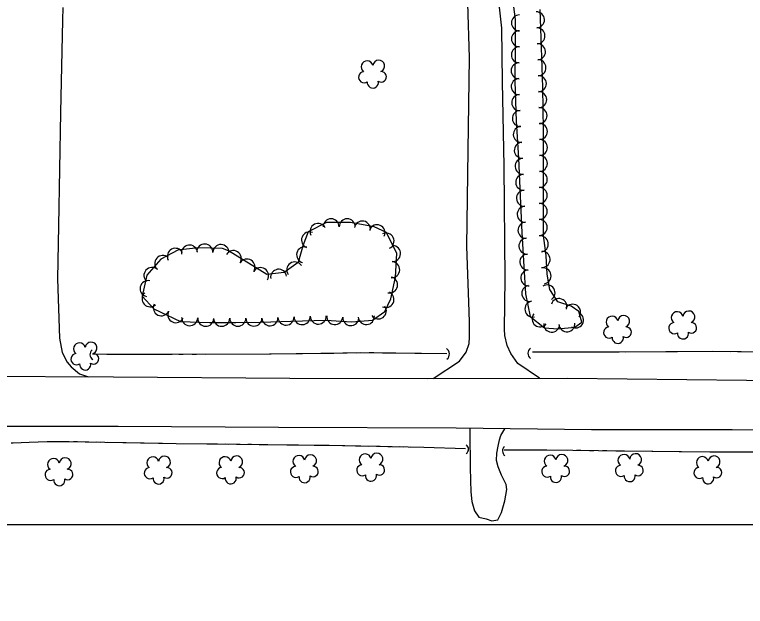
# Model space of a CAD drawing. Extents: x 353423 to 364002, y 127000 to 201942.
# Drawn here: x 362003.5 to 362368.1, y 135959.1 to 136254.3 of the extents above; entities that cross this region are included whole.
import ezdxf

# ---------------------------------------------------------------- set-up
doc = ezdxf.new("R2010")
doc.units = 0
for name, color, linetype in [('E_DTM_SlopeBottom', 7, 'Continuous'), ('E_DTM_SlopeTop', 7, 'Continuous'), ('E_FEN_Generic', 7, 'Continuous'), ('E_LAND_TreeLine', 7, 'Continuous'), ('E_MISCPROP', 7, 'Continuous'), ('E_STRUCT_WingWall', 7, 'Continuous')]:
    doc.layers.add(name, color=color, linetype=linetype)

msp = doc.modelspace()

# ---------------------------------------------------------------- linework, layer by layer
at = {"layer": 'E_DTM_SlopeBottom'}
for centre, radius, start, end in [((362262.87, 136085.39), 3.24, 127.4542, 233.6938), ((362044.1, 136084.81), 3.04, 130.8149, 237.0545), ((362217.02, 136085), 3.42, 309.5067, 55.7463), ((362227.24, 136037.5), 2.73, 307.0761, 53.3157), ((362249.7, 136036.61), 2.76, 129.2648, 235.5044)]:
    msp.add_arc(centre, radius, start, end, dxfattribs=at)
at = {"layer": 'E_DTM_SlopeTop'}
for points in [[(361984.68, 136073.94), (362052.75, 136073.61), (362140.75, 136073), (362209.76, 136072.83), (362279.33, 136072.95), (362368.62, 136071.99), (362475.45, 136071.8), (362560.09, 136071.44), (362597.3, 136072.46), (362614.89, 136073.67), (362621.37, 136074.97), (362628.3, 136078.08), (362634.97, 136082.52), (362639.71, 136087.05)], [(362661.52, 135894.97), (362652.95, 135965.1), (362647.06, 136010), (362644.82, 136018.73), (362641.5, 136027), (362637.6, 136032.4), (362632.82, 136036.9), (362628.68, 136040.01), (362625.18, 136041.96), (362622.01, 136042.87), (362618.56, 136043.43), (362614.21, 136043.83), (362612.03, 136044.08), (362573.47, 136046.42), (362525.09, 136047.07), (362478.84, 136047.23), (362425.46, 136047), (362361.63, 136047.13), (362291.35, 136047.18), (362223.85, 136048), (362135.1, 136048.32), (362055.22, 136048.82), (361991.52, 136048.84)]]:
    msp.add_lwpolyline(points, dxfattribs=at)
at = {"layer": 'E_FEN_Generic'}
for points in [[(362251.27, 136267.38), (362253.31, 136251.88), (362253.3, 136238.69), (362253.08, 136220.96), (362253.8, 136201.18), (362254.98, 136182.69), (362255.74, 136163.74), (362256.61, 136145.62), (362257.63, 136128.62), (362258.46, 136115), (362260.73, 136103.78), (362267.92, 136098.02), (362274.57, 136097.59), (362283.02, 136098.36), (362286.52, 136100.89), (362285.03, 136106.21), (362281.26, 136108.82), (362274.49, 136111.06), (362270.56, 136117.2), (362269.16, 136124.86), (362268.71, 136134.19), (362267.33, 136144.18)], [(362267.33, 136144.18), (362267.47, 136196.75), (362267, 136217.89), (362266.43, 136237.94), (362265.81, 136256.84)], [(362110.28, 136136.52), (362107.3, 136137.69), (362095.13, 136138.04), (362084.91, 136136.74), (362076.45, 136132.26), (362069.39, 136124.38), (362067.1, 136113.79), (362072.92, 136107.54), (362086.3, 136101.19), (362100.79, 136100.67), (362113.94, 136100.79), (362126.31, 136100.8), (362141.37, 136101.42), (362158.72, 136101.9), (362171.76, 136101.02), (362182.08, 136101.81), (362188.17, 136106.24), (362191.27, 136112.52), (362193.55, 136123.37), (362194.15, 136135.08), (362189.07, 136145.65), (362182.91, 136148.37), (362171.07, 136150.55), (362159.1, 136150.53), (362150.01, 136146.02), (362147.25, 136138.9), (362145.03, 136130.72), (362137.91, 136125.73), (362129.38, 136124.61), (362110.28, 136136.52)]]:
    msp.add_lwpolyline(points, dxfattribs=at)
for centre, radius, start, end in [((362263.89, 136251.73), 3.99, 271.9049, 91.8896), ((362255.4, 136250.23), 3.99, 89.9772, 269.9619), ((362255.39, 136242.26), 3.99, 89.9772, 269.9619), ((362264.15, 136243.76), 3.99, 271.9049, 91.8896), ((362255.34, 136234.26), 3.99, 89.2872, 269.2719), ((362264.4, 136235.8), 3.99, 271.6304, 91.6151), ((362179.35, 136228.28), 2.97, 13.19, 234.4239), ((362185.19, 136228.66), 2.97, 290.8408, 173.8141), ((362255.24, 136226.29), 3.99, 89.2872, 269.2719), ((362264.63, 136227.83), 3.99, 271.6304, 91.6151), ((362177.92, 136223.1), 2.78, 96.1609, 303.9339), ((362186.41, 136223.27), 2.61, 235.5461, 93.4787), ((362264.86, 136219.86), 3.99, 271.6304, 91.6151), ((362182.23, 136220.45), 2.78, 172.8379, 13.849), ((362255.26, 136218.42), 3.99, 92.0978, 272.0825), ((362265.05, 136211.91), 3.99, 271.2809, 91.2656), ((362255.55, 136210.45), 3.99, 92.0978, 272.0825), ((362255.84, 136202.49), 3.99, 92.0978, 272.0825), ((362265.22, 136203.93), 3.99, 271.2809, 91.2656), ((362256.32, 136194.58), 3.99, 93.6635, 273.6482), ((362265.38, 136196.02), 3.99, 269.8496, 89.8343), ((362256.82, 136186.63), 3.99, 93.6635, 273.6482), ((362265.36, 136188.04), 3.99, 269.8496, 89.8343), ((362265.34, 136180.07), 3.99, 269.8496, 89.8343), ((362257.24, 136178.61), 3.99, 92.2985, 272.2832), ((362265.32, 136172.09), 3.99, 269.8496, 89.8343), ((362257.55, 136170.65), 3.99, 92.2985, 272.2832), ((362265.29, 136164.12), 3.99, 269.8496, 89.8343), ((362257.88, 136162.7), 3.99, 92.749, 272.7337), ((362258.26, 136154.73), 3.99, 92.749, 272.7337), ((362265.27, 136156.15), 3.99, 269.8496, 89.8343), ((362154.9, 136146.1), 4.02, 26.3909, 206.3756), ((362161.41, 136148.43), 4.02, 0.0651, 180.0498), ((362169.46, 136148.44), 4.02, 0.0651, 180.0498), ((362177.01, 136147.31), 4.02, 349.5807, 169.5653), ((362258.64, 136146.77), 3.99, 92.749, 272.7337), ((362265.25, 136148.17), 3.99, 269.8496, 89.8343), ((362184.29, 136145.46), 4.02, 336.2058, 156.1905), ((362150.66, 136141.88), 4.02, 68.806, 248.7907), ((362188.79, 136141.36), 4.02, 295.6763, 115.661), ((362259.11, 136138.83), 3.99, 93.4431, 273.4278), ((362265.8, 136139.95), 3.99, 277.8928, 97.8775), ((362090.7, 136135.36), 4.02, 7.2686, 187.2533), ((362098.38, 136135.84), 4.02, 358.3642, 178.3489), ((362106.42, 136135.61), 4.02, 358.3642, 178.3489), ((362192.04, 136135.12), 4.02, 267.1143, 87.099), ((362083.71, 136133.72), 4.02, 27.9108, 207.8955), ((362112.58, 136132.6), 4.02, 328.0795, 148.0641), ((362148.22, 136134.45), 4.02, 74.8297, 254.8143), ((362266.71, 136132.22), 3.99, 272.75, 92.7347), ((362077.39, 136130.15), 4.02, 48.1291, 228.1138), ((362119.41, 136128.35), 4.02, 328.0795, 148.0641), ((362259.59, 136130.87), 3.99, 93.4431, 273.4278), ((362072.02, 136124.16), 4.02, 48.1291, 228.1138), ((362126.23, 136124.09), 4.02, 328.0795, 148.0641), ((362143.29, 136126.93), 4.02, 35.0369, 215.0216), ((362191.63, 136127.09), 4.02, 267.1143, 87.099), ((362267.19, 136123.99), 3.99, 280.4112, 100.3959), ((362135.25, 136123.26), 4.02, 7.4534, 187.4381), ((362260.07, 136122.92), 3.99, 93.4885, 273.4731), ((362070.08, 136117.63), 4.02, 77.7921, 257.7768), ((362190.58, 136119.47), 4.02, 258.131, 78.1157), ((362260.54, 136115.25), 3.99, 101.4728, 281.4575), ((362269.18, 136115.49), 3.99, 302.6508, 122.6354), ((362071.13, 136112.55), 4.02, 132.9778, 312.9625), ((362188.77, 136112.21), 4.02, 243.7715, 63.7562), ((362076.68, 136108.09), 4.02, 154.6309, 334.6156), ((362262.12, 136107.44), 3.99, 101.4728, 281.4575), ((362275.14, 136108.65), 3.99, 341.6616, 161.6463), ((362281.9, 136105.84), 3.99, 325.3497, 145.3344), ((362083.95, 136104.64), 4.02, 154.6309, 334.6156), ((362184.97, 136106.51), 4.02, 216.0104, 35.9951), ((362339.96, 136103.47), 2.97, 290.8408, 173.8141), ((362090.82, 136103.14), 4.02, 177.948, 357.9327), ((362098.86, 136102.85), 4.02, 177.948, 357.9327), ((362106.8, 136102.83), 4.02, 180.5395, 0.5241), ((362114.87, 136102.9), 4.02, 180.0586, 0.0433), ((362122.91, 136102.91), 4.02, 180.0586, 0.0433), ((362130.87, 136103.1), 4.02, 182.353, 2.3376), ((362138.9, 136103.43), 4.02, 182.353, 2.3376), ((362146.97, 136103.68), 4.02, 181.5957, 1.5804), ((362155.01, 136103.91), 4.02, 181.5957, 1.5804), ((362163.25, 136103.71), 4.02, 176.1341, 356.1188), ((362171.27, 136103.16), 4.02, 176.1341, 356.1188), ((362178.99, 136103.68), 4.02, 184.3758, 4.3605), ((362265.68, 136102.49), 3.99, 141.2944, 321.2791), ((362283.36, 136101.98), 3.99, 239.3058, 59.2905), ((362301.59, 136100.88), 2.97, 13.19, 234.4239), ((362307.43, 136101.26), 2.97, 290.8408, 173.8141), ((362334.12, 136103.1), 2.97, 13.19, 234.4239), ((362271.48, 136099.88), 3.99, 176.2651, 356.2498), ((362279.1, 136100.1), 3.99, 185.2565, 5.2412), ((362332.69, 136097.92), 2.78, 96.1609, 303.9339), ((362341.18, 136098.08), 2.61, 235.5461, 93.4787), ((362300.16, 136095.7), 2.78, 96.1609, 303.9339), ((362308.65, 136095.87), 2.61, 235.5461, 93.4787), ((362337, 136095.26), 2.78, 172.8379, 13.849), ((362304.47, 136093.05), 2.78, 172.8379, 13.849), ((362035.81, 136087.62), 2.97, 13.19, 234.4239), ((362041.65, 136087.99), 2.97, 290.8408, 173.8141), ((362034.38, 136082.44), 2.78, 96.1609, 303.9339), ((362042.87, 136082.61), 2.61, 235.5461, 93.4787), ((362038.69, 136079.79), 2.78, 172.8379, 13.849), ((362028.73, 136030.27), 2.97, 290.8408, 173.8141), ((362072.42, 136030.74), 2.97, 13.19, 234.4239), ((362078.27, 136031.11), 2.97, 290.8408, 173.8141), ((362108.46, 136030.8), 2.97, 13.19, 234.4239), ((362114.3, 136031.17), 2.97, 290.8408, 173.8141), ((362145.32, 136031.36), 2.97, 13.19, 234.4239), ((362151.17, 136031.73), 2.97, 290.8408, 173.8141), ((362178.42, 136032.17), 2.97, 13.19, 234.4239), ((362184.26, 136032.55), 2.97, 290.8408, 173.8141), ((362270.73, 136031.52), 2.97, 13.19, 234.4239), ((362276.57, 136031.89), 2.97, 290.8408, 173.8141), ((362307.53, 136031.91), 2.97, 13.19, 234.4239), ((362313.37, 136032.28), 2.97, 290.8408, 173.8141), ((362346.69, 136030.83), 2.97, 13.19, 234.4239), ((362352.54, 136031.21), 2.97, 290.8408, 173.8141), ((362022.88, 136029.89), 2.97, 13.19, 234.4239), ((362176.99, 136026.99), 2.78, 96.1609, 303.9339), ((362185.48, 136027.16), 2.61, 235.5461, 93.4787), ((362314.59, 136026.9), 2.61, 235.5461, 93.4787), ((362021.45, 136024.71), 2.78, 96.1609, 303.9339), ((362029.94, 136024.88), 2.61, 235.5461, 93.4787), ((362070.99, 136025.56), 2.78, 96.1609, 303.9339), ((362079.48, 136025.73), 2.61, 235.5461, 93.4787), ((362107.03, 136025.62), 2.78, 96.1609, 303.9339), ((362115.52, 136025.79), 2.61, 235.5461, 93.4787), ((362143.89, 136026.18), 2.78, 96.1609, 303.9339), ((362152.38, 136026.35), 2.61, 235.5461, 93.4787), ((362269.3, 136026.34), 2.78, 96.1609, 303.9339), ((362277.79, 136026.51), 2.61, 235.5461, 93.4787), ((362306.1, 136026.73), 2.78, 96.1609, 303.9339), ((362345.26, 136025.65), 2.78, 96.1609, 303.9339), ((362353.75, 136025.82), 2.61, 235.5461, 93.4787), ((362025.76, 136022.06), 2.78, 172.8379, 13.849), ((362075.3, 136022.91), 2.78, 172.8379, 13.849), ((362111.34, 136022.97), 2.78, 172.8379, 13.849), ((362148.2, 136023.53), 2.78, 172.8379, 13.849), ((362181.3, 136024.34), 2.78, 172.8379, 13.849), ((362273.61, 136023.69), 2.78, 172.8379, 13.849), ((362310.41, 136024.08), 2.78, 172.8379, 13.849), ((362349.57, 136023), 2.78, 172.8379, 13.849)]:
    msp.add_arc(centre, radius, start, end, dxfattribs=at)
at = {"layer": 'E_LAND_TreeLine'}
msp.add_line((360000, 136000), (364000, 136000), dxfattribs=at)
msp.add_line((360000, 136000), (364000, 136000), dxfattribs=at)
at = {"layer": 'E_MISCPROP'}
for points in [[(362265.37, 136072.93), (362254.62, 136080.32), (362251.04, 136085.3), (362249.23, 136089.27), (362248.08, 136094.18), (362247.95, 136097.35), (362248.3, 136122.46), (362247.72, 136178.73), (362247.01, 136220.81), (362246.55, 136247.53), (362244.42, 136267.17), (362243.85, 136274.41), (362244.65, 136276.89), (362247.16, 136281.86)], [(362212.37, 136072.84), (362225.49, 136081.46), (362228.75, 136085.91), (362230.28, 136090.18), (362230.45, 136093.34), (362230.53, 136097.6), (362230.48, 136100.71), (362230.36, 136106.13), (362229.07, 136138.71), (362229.76, 136186.65), (362230.41, 136232.75), (362229.64, 136260)], [(362027.49, 136257.86), (362027.35, 136251.64), (362026.37, 136205.52), (362025.32, 136148.95), (362024.84, 136122.52), (362025.96, 136092.98), (362027.22, 136085.7), (362029.64, 136080.96), (362031.64, 136078.55), (362035.87, 136075.15), (362040.33, 136073.67)], [(362230.59, 136047.92), (362230.61, 136040.12), (362230.78, 136034.11), (362230.87, 136028.47), (362230.98, 136021.93), (362231.14, 136016.16), (362231.65, 136011.37), (362232.92, 136006.76), (362235.15, 136003.51), (362238.74, 136002.7), (362241.67, 136001.76), (362244.57, 136002.26), (362246.46, 136005.94), (362248.07, 136011.68), (362249.18, 136017.34), (362248.82, 136019.85), (362246.51, 136024.57), (362244.73, 136028.68), (362244.01, 136031.94), (362244.16, 136035.58), (362244.7, 136038.99), (362245.41, 136042.11), (362246.11, 136044.26), (362248.16, 136047.71)]]:
    msp.add_lwpolyline(points, dxfattribs=at)
at = {"layer": 'E_STRUCT_WingWall'}
for points in [[(362621.42, 136101.05), (362593.48, 136089.97), (362570.75, 136085.93), (362542.72, 136085.35), (362506.38, 136086.01), (362464.59, 136084.95), (362429.84, 136085.93), (362390.22, 136085.72), (362351.66, 136086.19), (362305.2, 136085.9), (362261.94, 136085.99)], [(362219.15, 136085.01), (362181.03, 136085.57), (362131.54, 136084.84), (362082.04, 136084.77), (362049.55, 136084.82), (362042.33, 136084.88)], [(362074.38, 136084.78), (362049.55, 136084.82), (362042.33, 136084.88)], [(362081.01, 136084.77), (362078.8, 136084.78)], [(362087.64, 136084.78), (362085.43, 136084.78)], [(362094.27, 136084.79), (362092.06, 136084.79)], [(362130.74, 136084.84), (362098.69, 136084.8)], [(362162.79, 136085.3), (362131.54, 136084.84), (362130.74, 136084.84)], [(362169.42, 136085.4), (362167.21, 136085.37)], [(362176.05, 136085.5), (362173.84, 136085.47)], [(362182.68, 136085.55), (362181.03, 136085.57), (362180.47, 136085.56)], [(362219.15, 136085.01), (362187.1, 136085.48)], [(362288.18, 136085.93), (362261.94, 136085.99)], [(362293.61, 136085.92), (362291.8, 136085.92)], [(362299.04, 136085.91), (362297.23, 136085.91)], [(362304.47, 136085.9), (362302.66, 136085.9)], [(362334.34, 136086.08), (362308.09, 136085.92)], [(362360.58, 136086.08), (362351.66, 136086.19), (362334.34, 136086.08)], [(362366.01, 136086.02), (362364.2, 136086.04)], [(362001.78, 136040.7), (362002.68, 136040.72), (362010.78, 136041.04), (362019.7, 136041.32), (362029.17, 136041.39)], [(362002.68, 136040.72), (362010.78, 136041.04), (362019.7, 136041.32), (362030.71, 136041.4), (362039.74, 136041.18), (362084.07, 136040.4), (362160.38, 136039.49), (362207.7, 136038.53), (362228.46, 136037.88)], [(362032.95, 136041.35), (362034.83, 136041.3)], [(362038.61, 136041.21), (362039.74, 136041.18), (362040.5, 136041.17)], [(362044.28, 136041.1), (362046.17, 136041.07)], [(362049.95, 136041), (362077.34, 136040.52)], [(362077.34, 136040.52), (362084.07, 136040.4), (362104.73, 136040.15)], [(362108.51, 136040.11), (362110.4, 136040.09)], [(362114.18, 136040.04), (362116.07, 136040.02)], [(362119.84, 136039.98), (362121.73, 136039.95)], [(362125.51, 136039.91), (362152.91, 136039.58)], [(362152.91, 136039.58), (362160.38, 136039.49), (362180.29, 136039.09)], [(362184.07, 136039.01), (362185.96, 136038.98)], [(362189.74, 136038.9), (362191.63, 136038.86)], [(362195.41, 136038.78), (362197.3, 136038.74)], [(362201.07, 136038.67), (362207.7, 136038.53), (362228.46, 136037.88)], [(362247.84, 136037.17), (362269.14, 136037.22), (362307.74, 136036.64), (362350.35, 136036.26), (362388.55, 136036.12), (362428.38, 136035.67), (362470.71, 136035.47), (362509.21, 136035.6), (362556.05, 136035.1), (362571.6, 136034.26), (362588.51, 136032.72), (362597.68, 136029.85), (362603.49, 136025.93), (362607.08, 136021.61), (362611.54, 136015.48), (362614.43, 136010.28), (362615.88, 136004.2), (362617.83, 135997.49), (362618.87, 135990.65), (362620.66, 136016.47), (362619.96, 136029.89)], [(362247.84, 136037.17), (362269.14, 136037.22), (362279.45, 136037.07)], [(362283.81, 136037), (362285.99, 136036.97)], [(362290.35, 136036.9), (362292.53, 136036.87)], [(362296.89, 136036.8), (362299.07, 136036.77)], [(362303.43, 136036.71), (362307.74, 136036.64), (362335.04, 136036.4)], [(362335.04, 136036.4), (362350.35, 136036.26), (362366.66, 136036.2)]]:
    msp.add_lwpolyline(points, dxfattribs=at)

doc.saveas('drawing.dxf')
